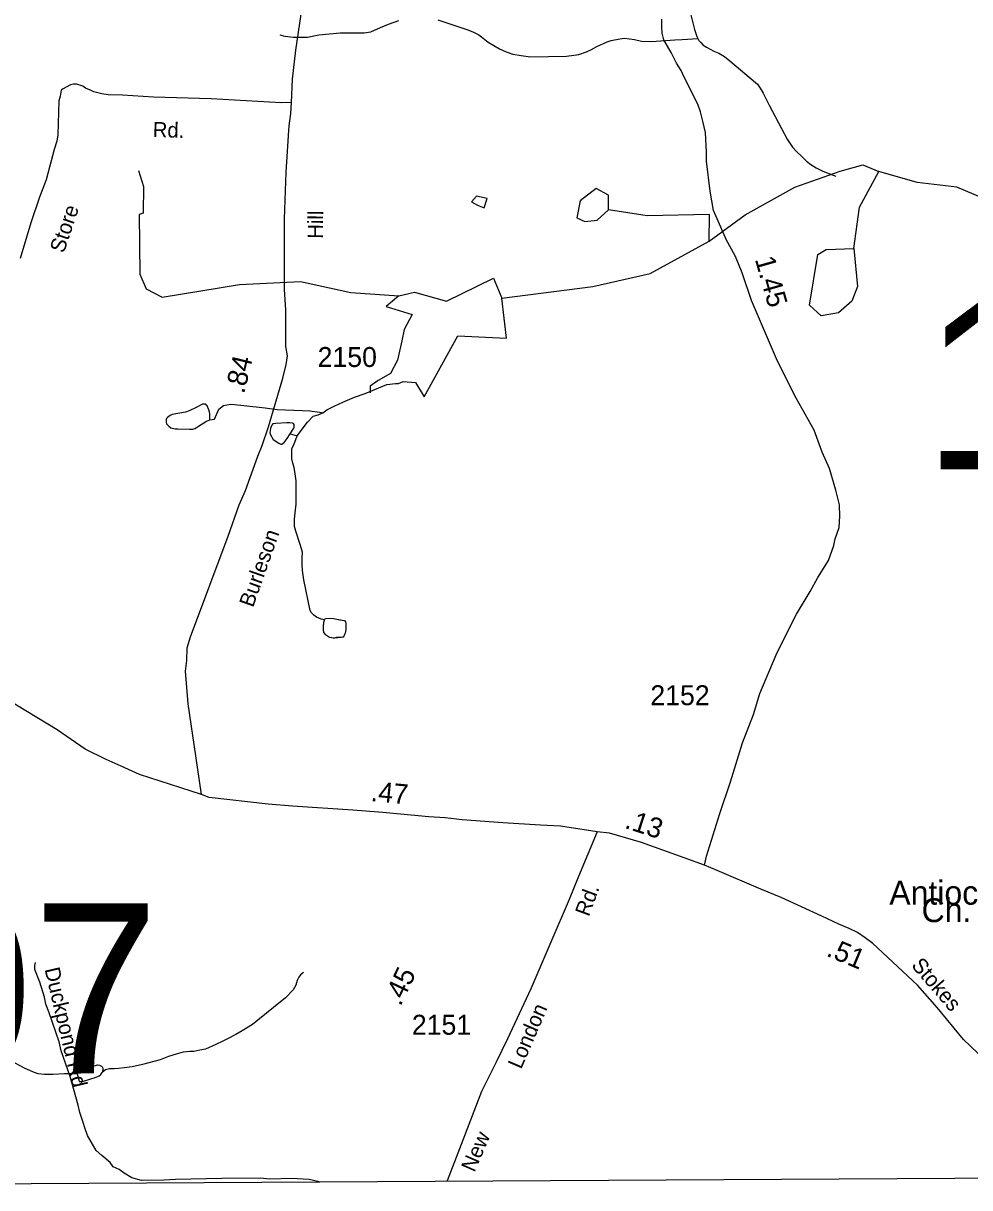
# Model space of a CAD drawing. Extents: x 1473865 to 1648260, y 639067 to 773536.
# Drawn here: x 1631353 to 1637288, y 640387 to 647690 of the extents above; entities that cross this region are included whole.
import ezdxf

# ---------------------------------------------------------------- set-up
doc = ezdxf.new("R2010")
doc.units = 0
for name, color, linetype in [('Exist Boundary Political CountyLine', 7, 'Continuous'), ('Exist Cultural Church with Cemetery Label', 7, 'Continuous'), ('Exist Hydrographic Misc Water Feature', 7, 'Continuous'), ('Exist Hydrographic Pond Under 1500 Sq Ft', 7, 'Continuous'), ('Exist Road Non-System Type 51', 7, 'Continuous'), ('Exist Road Non-System Type 51 Label', 7, 'Continuous'), ('Exist Road Secondary Mileage Hundredths English Label', 7, 'Continuous'), ('Exist Road Secondary Structure Standard Bridge Number Label', 7, 'Continuous'), ('Exist Road Secondary Type 41 Attributed', 7, 'Continuous'), ('Exist Road Secondary Type 51 Attributed', 7, 'Continuous'), ('Exist Road Secondary Type 51 Label', 7, 'Continuous'), ('Exist Road Secondary Type 51 Number Label', 7, 'Continuous')]:
    doc.layers.add(name, color=color, linetype=linetype)

msp = doc.modelspace()

# ---------------------------------------------------------------- linework, layer by layer
at = {"layer": 'Exist Boundary Political CountyLine'}
msp.add_lwpolyline([(1614459, 640521.7), (1620570.4, 640429.6), (1626691.7, 640387.4), (1648056.1, 640510.3)], dxfattribs=at)
at = {"layer": 'Exist Hydrographic Misc Water Feature'}
msp.add_line((1633026.9, 645115.4), (1633071.2, 645102.3), dxfattribs=at)
for points in [[(1635527.7, 647784.7), (1635562.1, 647650.2), (1635577.5, 647608), (1635583.5, 647594)], [(1632961, 647617.4), (1632992.9, 647609), (1633046.7, 647602.3), (1633076.7, 647602), (1633134.9, 647603.3), (1633206.9, 647616.4), (1633339.2, 647630.9), (1633387.2, 647630.2), (1633429.2, 647629.7), (1633457.2, 647629.4), (1633491.2, 647629), (1633531.3, 647636.6), (1633593.7, 647663.8), (1633642, 647685.3), (1633708.2, 647706.4)], [(1633952.3, 647711.5), (1634022.1, 647688.7), (1634083.8, 647667.9), (1634139.6, 647649.3), (1634175.5, 647634.9), (1634209.2, 647616.4), (1634227.1, 647604.2), (1634268.7, 647571.7), (1634338.2, 647528.8), (1634380, 647510.3), (1634421.9, 647495.8), (1634475.8, 647487.2), (1634533.7, 647480.5), (1634759.8, 647483.8), (1634836, 647494.9), (1634884.2, 647510.3), (1634916.3, 647525.9), (1634948.5, 647543.5), (1635015, 647572.8), (1635039.1, 647582.5), (1635093.2, 647591.9), (1635123.3, 647595.5), (1635155.2, 647593.1), (1635185.2, 647588.7), (1635229.1, 647578.2), (1635287.1, 647575.5), (1635321.1, 647577.1), (1635439.2, 647585.7), (1635485.4, 647589.1), (1635583.5, 647594)], [(1635583.5, 647594), (1635589.2, 647581.9), (1635601.1, 647569.7), (1635617, 647553.5), (1635636.7, 647539.4), (1635682.4, 647514.8), (1635714.3, 647502.3), (1635750.1, 647481.9), (1635783.8, 647453.5), (1635944.2, 647317.6), (1635956.1, 647307.4), (1635973.8, 647283.2), (1635993.5, 647251), (1636010.9, 647214.7), (1636030.6, 647176.5), (1636106.9, 647029.5), (1636144.1, 646963.1), (1636177.4, 646912.7), (1636201.1, 646886.3), (1636234.7, 646854), (1636264.5, 646825.6), (1636292.2, 646803.3), (1636326, 646782.8), (1636365.8, 646762.3), (1636431.5, 646737.6), (1636449.3, 646731.3)], [(1632074.6, 646766.3), (1632106.6, 646667.2), (1632104.7, 646499.8), (1632079.7, 646490.5), (1632083.7, 646116.2), (1632123.6, 646023.5), (1632223.6, 645972.2), (1632707.6, 646051.1), (1633091.7, 646069.6), (1633407.7, 646000.9), (1633707.7, 645981.6), (1633805.4, 646003.1), (1634007.3, 645947.1), (1634301.1, 646091.2), (1634352.9, 645965.2), (1634924.7, 646039.1), (1635284.7, 646120.4), (1635653.7, 646323.1), (1635880.7, 646489.1), (1636191.1, 646661.4), (1636475.7, 646762.7), (1636617.7, 646802.5), (1636717.7, 646761.1)], [(1636561.7, 646278.4), (1636597.7, 646537), (1636717.7, 646761.1)], [(1640097.7, 645744.2), (1640023.8, 645831), (1639642.7, 645999.6), (1639205.7, 646448.2), (1638924.7, 646618), (1638533.8, 646671.9), (1638367.7, 646734.3), (1637523.7, 646561), (1637423.7, 646569.6), (1637207.7, 646662.5), (1636958.7, 646690.6), (1636717.7, 646761.1)], [(1635023.3, 646518.9), (1635023.3, 646611.5), (1634944.9, 646654.3), (1634845.2, 646575.9), (1634823.9, 646469), (1634873.7, 646447.6), (1634952, 646454.7), (1635023.3, 646518.9)], [(1634261.3, 646590.1), (1634195.5, 646606), (1634163.7, 646571.1), (1634201.8, 646548.8), (1634243.1, 646532.9), (1634261.3, 646590.1)], [(1635653.7, 646323.1), (1635657, 646490.4), (1635265.4, 646483.2), (1635023.3, 646518.9)], [(1633707.7, 645981.6), (1633627.6, 645913.1), (1633791.4, 645863.2), (1633741.5, 645770.5), (1633727.3, 645699.3), (1633698.8, 645578.1), (1633656.1, 645492.6), (1633577.7, 645449.8), (1633527.9, 645414.2), (1633527.9, 645371.4)], [(1633230.6, 645247.4), (1633256.8, 645265.1), (1633303.2, 645288.5), (1633357.4, 645313.9), (1633429.8, 645345), (1633496.2, 645368.3), (1633633.4, 645425), (1633687.4, 645431), (1633705.4, 645431), (1633735.3, 645443), (1633813.3, 645437), (1633867.3, 645347), (1634077.1, 645729.1), (1634382.9, 645715.1), (1634352.9, 645965.2)], [(1632522.2, 645243.4), (1632520.3, 645251.4), (1632516.4, 645265.4), (1632506.7, 645291.6), (1632492.7, 645301.7), (1632486.8, 645301.8), (1632476.8, 645301.9), (1632436.5, 645279.7), (1632393.3, 645259), (1632369.1, 645251.3), (1632286.1, 645236.2), (1632274, 645230.3), (1632257.8, 645218.5), (1632251.7, 645210.6), (1632249.6, 645204.6), (1632249.5, 645188.6), (1632251.3, 645178.6), (1632265, 645162.5), (1632277, 645152.3), (1632304.9, 645145.9), (1632320.9, 645145.7), (1632394.9, 645144.9), (1632414.9, 645144.6), (1632429.1, 645148.5), (1632439, 645154.3), (1632451.1, 645164.2), (1632502.5, 645193.6), (1632522.4, 645203.6), (1632522.2, 645243.4)], [(1632522.4, 645203.6), (1632552.4, 645207.6), (1632578.4, 645269.6), (1632608.4, 645293.7), (1632651.2, 645302), (1632677.7, 645299.4), (1632735, 645293.3), (1632868.9, 645277.7), (1632944.8, 645266.8), (1633100.6, 645260.9), (1633148.7, 645258.4), (1633210.6, 645251.6), (1633222.6, 645249.5), (1633230.6, 645247.4)], [(1633071.2, 645102.3), (1633135.2, 645188.3), (1633171.2, 645226.3), (1633201.1, 645234.3), (1633230.6, 645247.4)], [(1633026.9, 645115.4), (1633049.3, 645151.1), (1633051.4, 645157.1), (1633051.5, 645165.1), (1633051.5, 645173.1), (1633047.7, 645179.1), (1633041.7, 645181.2), (1633023.6, 645183.4), (1633015.6, 645183.5), (1633005.7, 645183.6), (1632935.7, 645180.4), (1632917.7, 645178.7), (1632911.6, 645168.8), (1632907.5, 645160.8), (1632903.3, 645148.8), (1632899, 645122.9), (1632900.8, 645112.9), (1632920.4, 645080.6), (1632956.2, 645056.2), (1632968.1, 645050.1), (1632974, 645049.9), (1632982.2, 645055.9), (1632988.2, 645061.8), (1633006.5, 645085.6), (1633026.9, 645115.4)], [(1633241, 643948.8), (1633221.2, 643953.1), (1633205.1, 643959.3), (1633191.2, 643965.5), (1633175.4, 643977.7), (1633159.5, 643991.9), (1633151.8, 644007.9), (1633112, 644200.5), (1633102.8, 644258.6), (1633101.1, 644294.6), (1633101.6, 644332.6), (1633104.1, 644372.6), (1633088.6, 644420.8), (1633061.7, 644505.2), (1633054.1, 644533.3), (1633054.5, 644579.3), (1633057, 644619.3), (1633063.6, 644673.2), (1633064.9, 644775.3), (1633063.4, 644821.2), (1633058.1, 644865.3), (1633050.4, 644903.4), (1633043.2, 644932.2), (1633037.2, 644958.2), (1633037.2, 644986.2), (1633037.6, 645023.3), (1633049.9, 645047.1), (1633071.2, 645102.3)], [(1633241, 643948.8), (1633241.2, 643952.8), (1633251.1, 643956.7), (1633275.1, 643958.5), (1633297.2, 643956.2), (1633337, 643947.7), (1633353, 643945.6), (1633363, 643945.4), (1633369, 643943.4), (1633372.9, 643935.3), (1633374.8, 643925.2), (1633374.7, 643907.2), (1633374.4, 643889.2), (1633372.3, 643875.3), (1633370.2, 643865.3), (1633368, 643857.3), (1633365.8, 643851.3), (1633363.9, 643847.3), (1633357.7, 643839.4), (1633353.8, 643839.5), (1633345.8, 643837.6), (1633339.8, 643837.7), (1633331.8, 643837.7), (1633325.8, 643837.8), (1633317.8, 643837.9), (1633309.8, 643836), (1633303.6, 643834.1), (1633295.6, 643834.2), (1633285.8, 643836.3), (1633275.7, 643838.4), (1633267.7, 643842.5), (1633253.9, 643850.7), (1633249.9, 643854.7), (1633238.1, 643868.9), (1633236.3, 643880.9), (1633234.4, 643888.9), (1633234.4, 643896.9), (1633234.5, 643908.9), (1633236.8, 643924.9), (1633236.9, 643934.9), (1633241, 643948.8)], [(1633241, 643948.8), (1633241.2, 643952.8), (1633251.1, 643956.7), (1633275.1, 643958.5), (1633297.2, 643956.2), (1633363, 643945.4), (1633369, 643943.4), (1633372.9, 643935.3), (1633374.8, 643925.2), (1633374.7, 643907.2), (1633374.4, 643889.2), (1633372.3, 643875.3), (1633370.2, 643865.3), (1633368, 643857.3), (1633365.8, 643851.3), (1633363.9, 643847.3), (1633357.7, 643839.4), (1633345.8, 643837.6), (1633303.6, 643834.1), (1633295.6, 643834.2), (1633285.8, 643836.3), (1633275.7, 643838.4), (1633267.7, 643842.5), (1633253.9, 643850.7), (1633249.9, 643854.7), (1633238.1, 643868.9), (1633234.4, 643888.9), (1633234.4, 643896.9), (1633234.5, 643908.9), (1633236.9, 643934.9), (1633241, 643948.8)], [(1633110.5, 641737.8), (1633090.4, 641721.9), (1633080.2, 641708.1), (1633069.9, 641686.2), (1633061.6, 641658.3), (1633045.2, 641628.5), (1632996.5, 641579.1), (1632921.8, 641518), (1632790.5, 641411.4), (1632726, 641370.2), (1632685.7, 641348.7), (1632633.3, 641321.3), (1632603.3, 641305.7), (1632560.9, 641286.2), (1632494.6, 641256.9), (1632460.4, 641249.4), (1632422.3, 641241.8), (1632396.4, 641242.1), (1632354.3, 641236.6), (1632312.2, 641225.1), (1632264, 641209.7), (1632211.7, 641190.3), (1632099.3, 641159.6), (1632035.1, 641146.4), (1631985.1, 641139), (1631948.9, 641135.4), (1631923, 641133.7), (1631893, 641132.1), (1631868.9, 641126.4), (1631846.6, 641110.6)], [(1631690.5, 641100.5), (1631652.4, 641101), (1631610.5, 641101.5), (1631538.3, 641096.3), (1631486.3, 641096.9), (1631446.5, 641101.4), (1631416.6, 641111.8), (1631392.7, 641122), (1631364.8, 641134.5), (1631301.2, 641169.2)], [(1631690.5, 641100.5), (1631688.6, 641110.6), (1631688.6, 641114.6), (1631692.7, 641122.5), (1631704.8, 641126.4), (1631819.2, 641157), (1631831.2, 641156.9), (1631843, 641148.7), (1631847.1, 641144.7), (1631850.9, 641136.6), (1631850.8, 641124.6), (1631846.6, 641110.6)], [(1631690.5, 641100.5), (1631700.1, 641064.4), (1631703.9, 641054.3), (1631717.9, 641054.2), (1631729.9, 641056), (1631810.3, 641081), (1631820.4, 641084.9), (1631828.4, 641088.9), (1631838.4, 641096.8), (1631846.6, 641110.6)]]:
    msp.add_lwpolyline(points, dxfattribs=at)
at = {"layer": 'Exist Hydrographic Pond Under 1500 Sq Ft'}
msp.add_lwpolyline([(1636561.7, 646278.4), (1636583.7, 646038.4), (1636549.7, 645947.2), (1636464.7, 645873.4), (1636356.7, 645855.9), (1636282.7, 645923), (1636335.7, 646240.3), (1636386.7, 646272.1), (1636561.7, 646278.4)], dxfattribs=at)
at = {"layer": 'Exist Road Non-System Type 51'}
msp.add_lwpolyline([(1633207.7, 640424.8), (1633146.3, 640438.5), (1633034.4, 640444.9), (1632898.4, 640441.7), (1632837.7, 640448.1), (1632597.8, 640444.9), (1632306.8, 640438.5), (1632236.5, 640435.7), (1632094.6, 640433.3), (1632033.4, 640449.7), (1631985.4, 640477.7), (1631953.4, 640501.7), (1631916.3, 640519.2), (1631897.5, 640545.7), (1631845.5, 640589.7), (1631809.5, 640621.7), (1631755.6, 640715.5), (1631738.2, 640763.8), (1631729.2, 640795.9), (1631707.8, 640858.4), (1631697.6, 640905.8), (1631645.6, 641085.8), (1631589.7, 641245.8), (1631577.7, 641301.8), (1631513.7, 641489.8), (1631493.7, 641537.8), (1631484.7, 641582.2), (1631455.7, 641676.6), (1631424.1, 641755.8), (1631424.3, 641781.8), (1631430, 641800.1)], dxfattribs=at)
at = {"layer": 'Exist Road Secondary Type 41 Attributed'}
for points in [[(1633035.7, 647192.2), (1633041.3, 647340.2), (1633061.7, 647521.9), (1633129, 647975.1), (1633160.1, 648071), (1633190.7, 648124.6), (1633266.9, 648301.9), (1633310.8, 648445.1), (1633350.6, 648612.7), (1633362, 648704.7), (1633369.7, 648858.8), (1633392.1, 649058.6), (1633405.4, 649324.5), (1633427.7, 649538), (1633437.7, 649690.1)], [(1633035.7, 647192.2), (1632969.7, 647190.9), (1632531.7, 647216.2), (1632169.8, 647226.5), (1631973.8, 647239), (1631885.9, 647242.1), (1631846, 647246.5), (1631796, 647259), (1631778.1, 647269.2), (1631742.3, 647283.7), (1631726.5, 647295.8), (1631686.7, 647308.4), (1631666.7, 647308.5), (1631648.6, 647304.9), (1631598.1, 647277.4), (1631590.1, 647269.4), (1631583.8, 647233.4), (1631575.3, 647203.7), (1631568.7, 646989.8), (1631562.3, 646949.6), (1631545.8, 646898), (1631495.4, 646708.4), (1631454.1, 646598.9), (1631400, 646437.5), (1631333.4, 646214.4)], [(1632469.8, 642853.1), (1632444.8, 643024.2), (1632386.4, 643420.9), (1632370.8, 643627), (1632377.4, 643692.8), (1632380.7, 643772.8), (1632401.4, 643842.7), (1632637.1, 644474), (1632705.5, 644670.2), (1632745.4, 644760.2), (1632823.1, 644976.1), (1632849.8, 645041.8), (1632891.2, 645159.1), (1632981, 645464.2), (1633001.8, 645550.1), (1633010.4, 645604.8), (1632998.6, 645662.1), (1632998.2, 645892.2), (1632991.6, 646020.4), (1632991.1, 646462.5), (1633000.3, 646756.4), (1633015.7, 646983.8), (1633015.9, 646987.2), (1633019.9, 647046.2), (1633030.7, 647124.1), (1633035.7, 647192.2)]]:
    msp.add_lwpolyline(points, dxfattribs=at)
at = {"layer": 'Exist Road Secondary Type 51 Attributed'}
for points in [[(1635625.2, 642409.8), (1635637.8, 642465.7), (1635721.1, 642734.8), (1635787.4, 642932), (1635862.6, 643177), (1635932.5, 643354.5), (1635972.2, 643485.9), (1636075, 643728.7), (1636161.3, 643907.8), (1636202.2, 643983.2), (1636287.3, 644126.1), (1636334.4, 644213.7), (1636403.1, 644320.5), (1636436.5, 644414.4), (1636444.9, 644456.1), (1636469.9, 644527.1), (1636473.5, 644598.5), (1636470.4, 644670.5), (1636448.9, 644762.1), (1636409.3, 644897.8), (1636363.4, 644999.3), (1636311.8, 645137.6), (1636200.4, 645339.1), (1636081.9, 645570.2), (1635919.3, 645951.6), (1635860.9, 646124.8), (1635819.2, 646227.1), (1635759.1, 646337.4), (1635756.3, 646345.2), (1635681.8, 646514.9), (1635660.9, 646636), (1635638, 646824.9), (1635637.5, 646884.6), (1635631.1, 647004.5), (1635613.2, 647075.2), (1635599.6, 647135.5), (1635584.3, 647175.5), (1635533.3, 647282.2), (1635494.3, 647356.9), (1635478.8, 647393), (1635448.4, 647440.4), (1635415, 647507.2), (1635369.1, 647586.2), (1635359.5, 647628.4), (1635356.1, 647670.5), (1635356.7, 647715.9)], [(1632469.8, 642853.1), (1632081, 642978.3), (1631967.5, 643031.5), (1631871.9, 643072.8), (1631740.6, 643138.5), (1631564.1, 643258.6), (1631170.8, 643497.3), (1630959.2, 643639.1), (1630917.6, 643663.9), (1630664.7, 643821.6), (1630396.4, 643994.8), (1630213.9, 644104.8)], [(1634951.7, 642618.3), (1634722, 642654.5), (1634597.1, 642660.1), (1634359.4, 642674.7), (1634106, 642693.9), (1633998.3, 642707.2), (1633896.3, 642712.6), (1633606.9, 642739.9), (1633419.2, 642754.2), (1633040.7, 642780.7), (1632889, 642792.7), (1632517.3, 642835), (1632469.8, 642853.1)], [(1634951.7, 642618.3), (1634835.2, 642338.1), (1634775.5, 642194.9), (1634661.7, 641926.3), (1634536.5, 641633.6), (1634388.5, 641320.5), (1634317.6, 641174.4), (1634226, 640991.7), (1634098.8, 640657.7), (1634011.5, 640429.5)], [(1635625.2, 642409.8), (1635444, 642473.9), (1635230.3, 642552.1), (1635029.4, 642610), (1634951.7, 642618.3)], [(1637836, 640922.9), (1637722.6, 640980), (1637415, 641172), (1637373.2, 641202.4), (1637339.7, 641231), (1637248.5, 641317.8), (1637083.1, 641516.6), (1636960.9, 641658.3), (1636679.7, 641918.8), (1636632.4, 641953.7), (1636583.9, 641986.9), (1636531.9, 642013.6), (1636466.4, 642040.9), (1636360.6, 642090.8), (1636234, 642148.9), (1636105.4, 642207.1), (1635977, 642259.2), (1635704.3, 642376.3), (1635625.2, 642409.8)]]:
    msp.add_lwpolyline(points, dxfattribs=at)

# ---------------------------------------------------------------- texts
at = {"layer": 'Exist Cultural Church with Cemetery Label'}
for s, p in [('Antioch', (1636783.7, 642162.4)), ('Ch.', (1636986.3, 642052.8))]:
    msp.add_text(s, height=150, dxfattribs=at).set_placement(p)
at = {"layer": 'Exist Road Non-System Type 51 Label'}
msp.add_text('Duckpond Rd', height=95, rotation=283.35553, dxfattribs=at).set_placement((1631485.4, 641758))
at = {"layer": 'Exist Road Secondary Mileage Hundredths English Label'}
for s, rotation, p in [('1.45', 285.79853, (1635939.8, 646211)), ('.84', 76.40741, (1632737.4, 645361.8)), ('.47', 354.60703, (1633528.6, 642812.8)), ('.13', 342.07479, (1635117.9, 642644.8)), ('.51', 337.34444, (1636383.3, 641843.1)), ('.45', 64.68719, (1633718.5, 641521.1))]:
    msp.add_text(s, height=125, rotation=rotation, dxfattribs=at).set_placement(p)
at = {"layer": 'Exist Road Secondary Structure Standard Bridge Number Label'}
for s, p in [('108', (1636997.2, 644891.8)), ('107', (1629824.9, 641104.7))]:
    msp.add_text(s, height=1066.27, dxfattribs=at).set_placement(p)
at = {"layer": 'Exist Road Secondary Type 51 Label'}
for s, rotation, p in [('Rd.', 358.37486, (1632163.6, 646976.5)), ('Store', 71.4554, (1631606.7, 646243.9)), ('Hill', 89.40066, (1633231.8, 646338)), ('Burleson', 70.55075, (1632793.5, 644022)), ('Rd.', 69.74056, (1634899.2, 642083.1)), ('Stokes', 310.78463, (1636917.3, 641779.2)), ('London', 66.70938, (1634474.6, 641126.3)), ('New', 66.43378, (1634181.7, 640479.7))]:
    msp.add_text(s, height=95, rotation=rotation, dxfattribs=at).set_placement(p)
at = {"layer": 'Exist Road Secondary Type 51 Number Label'}
for s, p in [('2150', (1633198.5, 645534.4)), ('2152', (1635285.2, 643413.5)), ('2151', (1633789.4, 641346.9))]:
    msp.add_text(s, height=125, dxfattribs=at).set_placement(p)

doc.saveas('drawing.dxf')
